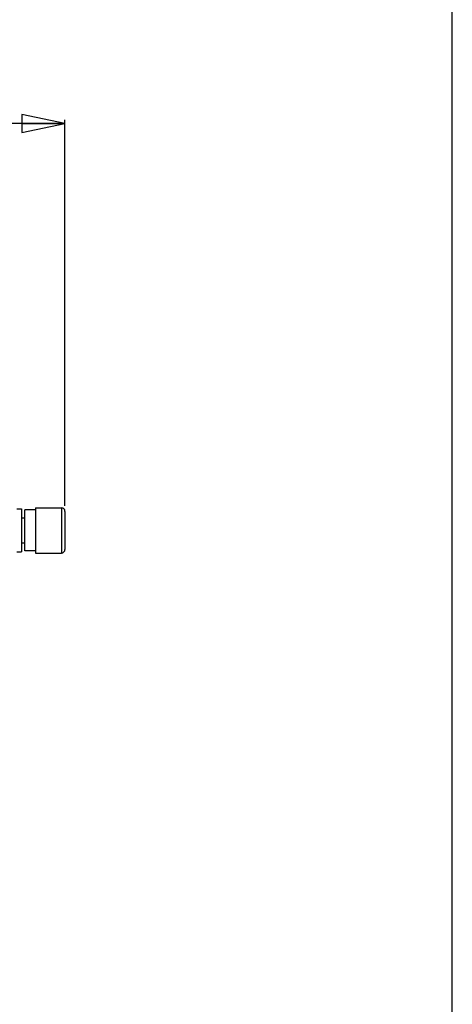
# Model space of a CAD drawing. Header units: millimetres. Extents: x 0 to 1524, y 0 to 1016.
# Tile 351 of 352: x 1403 to 1524, y 274 to 548. Entities that reach past the tile are written whole.
import ezdxf

# ---------------------------------------------------------------- set-up
doc = ezdxf.new("R2010")
doc.units = ezdxf.units.MM
doc.header["$LTSCALE"] = 83.82
doc.layers.get('0').update_dxf_attribs({"linetype": 'CONTINUOUS'})
doc.layers.add('02___PRT_ALL_AXES', color=7, linetype='CONTINUOUS')
doc.styles.get("Standard").update_dxf_attribs({"font": 'txt', "width": 0.8})
doc.dimstyles.new('DIMSTYLE_1', dxfattribs={"dimtxt": 15, "dimasz": 12, "dimexe": 0.18, "dimexo": 0.0625, "dimgap": 0.09, "dimtad": 1, "dimzin": 0, "dimdsep": 46, "dimtxsty": 'STANDARD', "dimblk": 'CLOSED', "dimblk1": 'CLOSED', "dimblk2": 'CLOSED', "dimcen": 0.09, "dimadec": 0, "dimazin": 0, "dimtp": 0.01, "dimtm": 0.01, "dimtfac": 1, "dimtofl": 0, "dimtmove": 0, "dimatfit": 3, "dimldrblk": 'CLOSED', "dimfxl": 1, "dimtolj": 1, "dimtzin": 0, "dimarcsym": 0})

# ---------------------------------------------------------------- blocks, each defined once
blk = doc.blocks.new('_CLOSED')
at = {"color": 0, "linetype": 'BYBLOCK'}
for p, q in [((0, 0), (-1, 0.208)), ((-1, 0.208), (-1, -0.208)), ((-1, -0.208), (0, 0)), ((-1, 0), (0, 0))]:
    blk.add_line(p, q, dxfattribs=at)
blk = doc.blocks.new('*D5')
at = {"color": 2, "linetype": 'CONTINUOUS'}
for p, q in [((1198.15, 405.56), (1198.15, 520.53)), ((1198.15, 519.53), (1307.12, 519.53)), ((1416.1, 519.53), (1307.12, 519.53)), ((1416.1, 413.02), (1416.1, 520.53))]:
    blk.add_line(p, q, dxfattribs=at)
at = {"color": 2, "linetype": 'CONTINUOUS', "xscale": 12, "yscale": 12, "zscale": 12, "rotation": 180}
blk.add_blockref('_CLOSED', (1198.15, 519.53), dxfattribs=at)
at = {"color": 2, "linetype": 'CONTINUOUS', "xscale": 12, "yscale": 12, "zscale": 12}
blk.add_blockref('_CLOSED', (1416.1, 519.53), dxfattribs=at)

msp = doc.modelspace()

# ---------------------------------------------------------------- linework, layer by layer
at = {"color": 7, "linetype": 'CONTINUOUS'}
for p, q in [((1524, 0), (1524, 1016)), ((1404.904, 411.407), (1404.904, 411.907)), ((1407.904, 411.907), (1404.904, 411.907)), ((1404.904, 411.392), (1404.904, 411.407)), ((1404.904, 406.207), (1404.904, 411.392)), ((1407.904, 412.507), (1407.904, 411.907)), ((1407.904, 411.907), (1407.904, 406.207)), ((1416.104, 411.507), (1416.104, 406.207)), ((1403.965, 409.707), (1404.904, 409.707)), ((1404.904, 401.022), (1404.904, 406.207)), ((1407.904, 406.207), (1407.904, 400.507)), ((1416.104, 406.207), (1416.104, 400.97)), ((1403.965, 402.707), (1404.904, 402.707)), ((1404.904, 401.007), (1404.904, 401.022)), ((1404.904, 400.507), (1404.904, 401.007)), ((1407.904, 400.507), (1404.904, 400.507)), ((1407.904, 400.507), (1407.904, 399.907)), ((1416.104, 400.97), (1416.104, 400.922)), ((1416.104, 400.961), (1416.104, 400.921)), ((1416.104, 400.922), (1416.104, 400.907))]:
    msp.add_line(p, q, dxfattribs=at)
for points in [[(1415.104, 412.507), (1415.104, 412.488), (1415.104, 412.431), (1415.104, 412.337), (1415.104, 412.206), (1415.104, 412.039), (1415.104, 411.837), (1415.104, 411.601), (1415.104, 411.333), (1415.104, 411.034), (1415.104, 410.706), (1415.104, 410.351), (1415.104, 409.971), (1415.104, 409.568), (1415.104, 409.145), (1415.104, 408.705), (1415.104, 408.25), (1415.104, 407.778), (1415.104, 407.707)], [(1416.104, 411.492), (1416.104, 411.374), (1416.104, 411.14), (1416.104, 410.797), (1416.104, 410.35), (1416.104, 409.812), (1416.104, 409.192), (1416.104, 408.506), (1416.104, 407.769), (1416.104, 406.997), (1416.104, 406.207)], [(1415.104, 407.707), (1415.104, 407.283), (1415.104, 406.761), (1415.104, 406.207)], [(1415.104, 406.207), (1415.104, 405.652), (1415.104, 405.129), (1415.104, 404.634), (1415.104, 404.161), (1415.104, 403.707)], [(1416.104, 406.207), (1416.104, 405.417), (1416.104, 404.644), (1416.104, 403.907), (1416.104, 403.221), (1416.104, 402.602), (1416.104, 402.063), (1416.104, 401.617), (1416.104, 401.273), (1416.104, 401.04), (1416.104, 400.961)], [(1415.104, 403.707), (1415.104, 403.267), (1415.104, 402.843), (1415.104, 402.441), (1415.104, 402.061), (1415.104, 401.706), (1415.104, 401.378), (1415.104, 401.079), (1415.104, 400.811), (1415.104, 400.575), (1415.104, 400.373), (1415.104, 400.207), (1415.104, 400.076), (1415.104, 399.982), (1415.104, 399.925), (1415.104, 399.907)]]:
    msp.add_lwpolyline(points, dxfattribs=at)
for centre, start, end in [((1415.104, 411.507), 0, 90), ((1415.104, 400.907), 270, 360)]:
    msp.add_arc(centre, 1, start, end, dxfattribs=at)
at = {"layer": '02___PRT_ALL_AXES', "color": 7, "linetype": 'CONTINUOUS'}
for p, q in [((1402.665, 412.207), (1403.965, 412.207)), ((1403.965, 412.207), (1403.965, 409.832)), ((1407.904, 412.507), (1415.104, 412.507)), ((1403.965, 409.832), (1403.965, 406.207)), ((1403.965, 406.207), (1403.965, 402.582)), ((1403.965, 402.582), (1403.965, 400.207)), ((1402.665, 400.207), (1403.965, 400.207)), ((1407.904, 399.907), (1415.104, 399.907))]:
    msp.add_line(p, q, dxfattribs=at)

# ---------------------------------------------------------------- dimensions: what is measured, and where the dimension line sits
at = {"color": 2, "linetype": 'CONTINUOUS'}
dim = msp.add_linear_dim(base=(1198.145, 519.528), p1=(1416.104, 413.017), p2=(1198.145, 405.557), angle=180, dimstyle='DIMSTYLE_1', dxfattribs=at)
dim.commit()
dim.dimension.update_dxf_attribs({"geometry": '*D5', "text_midpoint": (1271.125, 523.278), "dimtype": 160})

doc.saveas('drawing.dxf')
